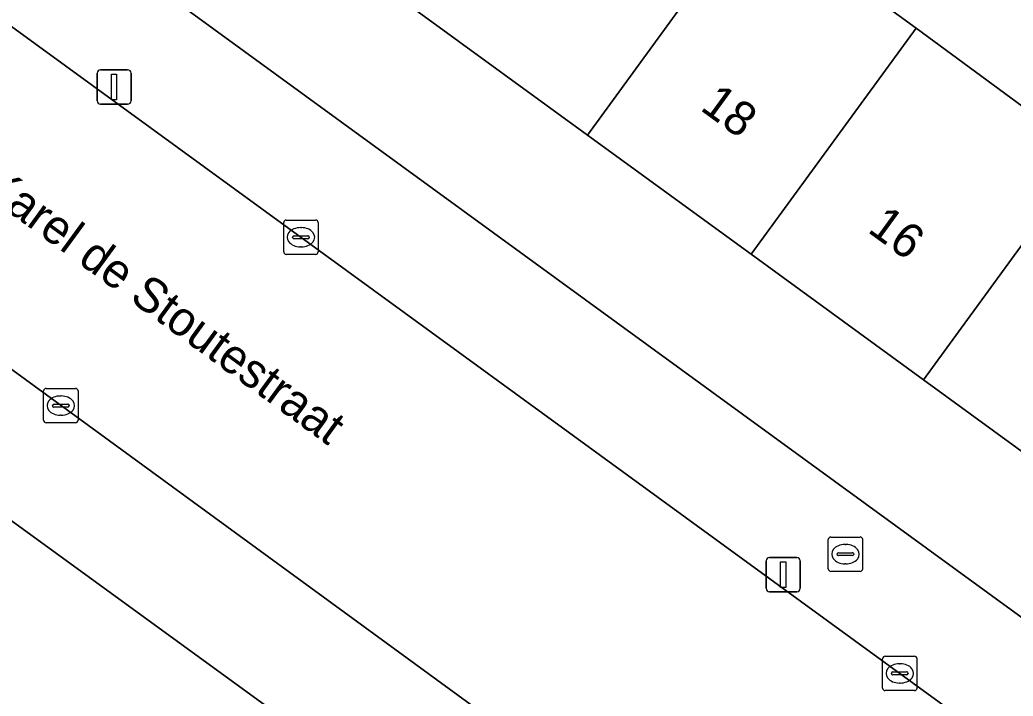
# Model space of a CAD drawing. Extents: x 159674 to 160531, y 382172 to 382904.
# Drawn here: x 160017.62 to 160046.54, y 382358.39 to 382378.09 of the extents above; entities that cross this region are included whole.
import ezdxf

# ---------------------------------------------------------------- set-up
doc = ezdxf.new("R2010")
doc.units = 0
for name, color, linetype in [('IMGEO_Brandkraan', 7, 'Continuous'), ('IMGEO_Erf', 7, 'Continuous'), ('IMGEO_Groenvoorziening', 7, 'Continuous'), ('IMGEO_Kolk', 7, 'Continuous'), ('IMGEO_Lichtmast', 7, 'Continuous'), ('IMGEO_Openbare_ruimte_label', 7, 'Continuous'), ('IMGEO_Pand', 7, 'Continuous'), ('IMGEO_Pand_nummerreeks', 7, 'Continuous'), ('IMGEO_Rijbaan_lokaal_gesloten', 7, 'Continuous'), ('IMGEO_Voetpad_open', 7, 'Continuous')]:
    doc.layers.add(name, color=color, linetype=linetype)

msp = doc.modelspace()

# ---------------------------------------------------------------- linework, layer by layer
at = {"layer": 'IMGEO_Brandkraan'}
for p, q in [((160041.155, 382362.103), (160041.155, 382362.955)), ((160041.23, 382363.029), (160042.082, 382363.029)), ((160042.156, 382362.955), (160042.156, 382362.103)), ((160041.643, 382362.809), (160041.668, 382362.809)), ((160041.414, 382362.523), (160041.414, 382362.535)), ((160041.852, 382362.486), (160041.454, 382362.486)), ((160041.457, 382362.572), (160041.855, 382362.572)), ((160041.898, 382362.535), (160041.898, 382362.523)), ((160042.082, 382362.029), (160041.23, 382362.029)), ((160041.666, 382362.249), (160041.641, 382362.249))]:
    msp.add_line(p, q, dxfattribs=at)
for points in [[(160041.155, 382362.103), (160041.155, 382362.955)], [(160041.23, 382363.029), (160042.082, 382363.029)], [(160042.156, 382362.955), (160042.156, 382362.103)], [(160042.082, 382362.029), (160041.23, 382362.029)]]:
    msp.add_lwpolyline(points, dxfattribs=at)
for centre, radius, start, end in [((160041.232, 382362.953), 0.0765, 91.552, 178.448), ((160041.232, 382362.953), 0.0765, 91.552, 178.448), ((160042.08, 382362.953), 0.0765, 1.552, 88.448), ((160042.08, 382362.953), 0.0765, 1.552, 88.448), ((160041.454, 382362.532), 0.0403, 85.8775, 175.7526), ((160041.451, 382362.522), 0.0366, 178.938, 274.7102), ((160041.855, 382362.529), 0.043, 264.8664, 352.4533), ((160041.859, 382362.534), 0.0386, 1.7309, 96.639), ((160041.232, 382362.105), 0.0765, 181.552, 268.448), ((160041.232, 382362.105), 0.0765, 181.552, 268.448), ((160042.08, 382362.105), 0.0765, 271.552, 358.448), ((160042.08, 382362.105), 0.0765, 271.552, 358.448)]:
    msp.add_arc(centre, radius, start, end, dxfattribs=at)
for centre, major_axis, ratio, start_param, end_param in [((160041.642, 382362.529), (-0.387, 0.002), 0.722429, 4.712389, 7.853982), ((160041.667, 382362.529), (-0.39, 0.002), 0.717154, 1.570796, 4.712389)]:
    msp.add_ellipse(centre, major_axis=major_axis, ratio=ratio, start_param=start_param, end_param=end_param, dxfattribs=at)
at = {"layer": 'IMGEO_Erf'}
msp.add_lwpolyline([(160029.188, 382378.345), (160024.432, 382381.81), (160019.577, 382385.347), (160014.641, 382388.943), (160009.826, 382392.451), (160004.805, 382396.109), (160002.502, 382392.948), (160051.264, 382357.423), (160053.567, 382360.584), (160048.682, 382364.143), (160043.927, 382367.607), (160038.909, 382371.263), (160034.141, 382374.737)], close=True, dxfattribs=at)
msp.add_lwpolyline([(160038.941, 382381.325), (160043.71, 382377.851), (160048.708, 382374.167), (160050.124, 382376.11), (160054.877, 382372.647), (160053.794, 382371.16), (160053.475, 382370.722), (160058.348, 382367.13), (160066.486, 382378.229)], dxfattribs=at)
at = {"layer": 'IMGEO_Groenvoorziening'}
msp.add_lwpolyline([(160033.982, 382351.425), (160006.646, 382371.299), (160000.468, 382368.176), (160005.403, 382358.937), (160000, 382356.044), (159989.896, 382350.653), (159974.368, 382342.369), (159958.839, 382334.084), (159943.311, 382325.8), (159938.381, 382335.041), (159938.238, 382335.298), (159928.126, 382329.843), (159949.672, 382314.284), (159964.599, 382303.191), (159975.985, 382309.171), (159974.461, 382312.133), (159975.28, 382312.603), (159974.356, 382314.464), (159976.287, 382315.345), (159977.115, 382313.657), (159977.738, 382314.014)], dxfattribs=at)
at = {"layer": 'IMGEO_Kolk'}
for p, q in [((160025.3, 382371.334), (160025.3, 382372.186)), ((160025.375, 382372.26), (160026.227, 382372.26)), ((160026.301, 382372.186), (160026.301, 382371.334)), ((160025.788, 382372.04), (160025.813, 382372.04)), ((160025.559, 382371.754), (160025.559, 382371.766)), ((160025.997, 382371.717), (160025.599, 382371.717)), ((160025.602, 382371.803), (160026, 382371.803)), ((160026.043, 382371.766), (160026.043, 382371.754)), ((160025.811, 382371.48), (160025.786, 382371.48)), ((160026.227, 382371.26), (160025.375, 382371.26)), ((160018.31, 382366.43), (160018.31, 382367.282)), ((160018.385, 382367.356), (160019.237, 382367.356)), ((160019.311, 382367.282), (160019.311, 382366.43)), ((160018.798, 382367.136), (160018.823, 382367.136)), ((160018.569, 382366.85), (160018.569, 382366.862)), ((160019.007, 382366.813), (160018.609, 382366.813)), ((160018.612, 382366.899), (160019.01, 382366.899)), ((160019.053, 382366.862), (160019.053, 382366.85)), ((160019.237, 382366.356), (160018.385, 382366.356)), ((160018.821, 382366.576), (160018.796, 382366.576)), ((160042.737, 382358.63), (160042.737, 382359.482)), ((160042.812, 382359.556), (160043.664, 382359.556)), ((160043.738, 382359.482), (160043.738, 382358.63)), ((160043.225, 382359.336), (160043.25, 382359.336)), ((160042.996, 382359.05), (160042.996, 382359.062)), ((160043.434, 382359.013), (160043.036, 382359.013)), ((160043.039, 382359.099), (160043.437, 382359.099)), ((160043.48, 382359.062), (160043.48, 382359.05)), ((160043.664, 382358.556), (160042.812, 382358.556)), ((160043.248, 382358.776), (160043.223, 382358.776))]:
    msp.add_line(p, q, dxfattribs=at)
for points in [[(160025.3, 382371.334), (160025.3, 382372.186)], [(160025.375, 382372.26), (160026.227, 382372.26)], [(160026.301, 382372.186), (160026.301, 382371.334)], [(160026.227, 382371.26), (160025.375, 382371.26)], [(160018.31, 382366.43), (160018.31, 382367.282)], [(160018.385, 382367.356), (160019.237, 382367.356)], [(160019.311, 382367.282), (160019.311, 382366.43)], [(160019.237, 382366.356), (160018.385, 382366.356)], [(160042.737, 382358.63), (160042.737, 382359.482)], [(160042.812, 382359.556), (160043.664, 382359.556)], [(160043.738, 382359.482), (160043.738, 382358.63)], [(160043.664, 382358.556), (160042.812, 382358.556)]]:
    msp.add_lwpolyline(points, dxfattribs=at)
for centre, radius, start, end in [((160025.377, 382372.184), 0.0765, 91.552, 178.448), ((160025.377, 382372.184), 0.0765, 91.552, 178.448), ((160026.225, 382372.184), 0.0765, 1.552, 88.448), ((160026.225, 382372.184), 0.0765, 1.552, 88.448), ((160025.599, 382371.763), 0.0403, 85.8775, 175.7526), ((160025.596, 382371.753), 0.0366, 178.938, 274.7102), ((160026, 382371.76), 0.043, 264.8664, 352.4533), ((160026.004, 382371.765), 0.0386, 1.7309, 96.639), ((160025.377, 382371.336), 0.0765, 181.552, 268.448), ((160025.377, 382371.336), 0.0765, 181.552, 268.448), ((160026.225, 382371.336), 0.0765, 271.552, 358.448), ((160026.225, 382371.336), 0.0765, 271.552, 358.448), ((160018.387, 382367.28), 0.0765, 91.552, 178.448), ((160018.387, 382367.28), 0.0765, 91.552, 178.448), ((160019.235, 382367.28), 0.0765, 1.552, 88.448), ((160019.235, 382367.28), 0.0765, 1.552, 88.448), ((160018.609, 382366.859), 0.0403, 85.8775, 175.7526), ((160018.606, 382366.849), 0.0366, 178.938, 274.7102), ((160019.01, 382366.856), 0.043, 264.8664, 352.4533), ((160019.014, 382366.861), 0.0386, 1.7309, 96.639), ((160018.387, 382366.432), 0.0765, 181.552, 268.448), ((160018.387, 382366.432), 0.0765, 181.552, 268.448), ((160019.235, 382366.432), 0.0765, 271.552, 358.448), ((160019.235, 382366.432), 0.0765, 271.552, 358.448), ((160042.814, 382359.48), 0.0765, 91.552, 178.448), ((160042.814, 382359.48), 0.0765, 91.552, 178.448), ((160043.662, 382359.48), 0.0765, 1.552, 88.448), ((160043.662, 382359.48), 0.0765, 1.552, 88.448), ((160043.036, 382359.059), 0.0403, 85.8775, 175.7526), ((160043.033, 382359.049), 0.0366, 178.938, 274.7102), ((160043.437, 382359.056), 0.043, 264.8664, 352.4533), ((160043.441, 382359.061), 0.0386, 1.7309, 96.639), ((160042.814, 382358.632), 0.0765, 181.552, 268.448), ((160042.814, 382358.632), 0.0765, 181.552, 268.448), ((160043.662, 382358.632), 0.0765, 271.552, 358.448), ((160043.662, 382358.632), 0.0765, 271.552, 358.448)]:
    msp.add_arc(centre, radius, start, end, dxfattribs=at)
for centre, major_axis, ratio, start_param, end_param in [((160025.787, 382371.76), (-0.387, 0.002), 0.722429, 4.712389, 7.853982), ((160025.812, 382371.76), (-0.39, 0.002), 0.717154, 1.570796, 4.712389), ((160018.797, 382366.856), (-0.387, 0.002), 0.722429, 4.712389, 7.853982), ((160018.822, 382366.856), (-0.39, 0.002), 0.717154, 1.570796, 4.712389), ((160043.224, 382359.056), (-0.387, 0.002), 0.722429, 4.712389, 7.853982), ((160043.249, 382359.056), (-0.39, 0.002), 0.717154, 1.570796, 4.712389)]:
    msp.add_ellipse(centre, major_axis=major_axis, ratio=ratio, start_param=start_param, end_param=end_param, dxfattribs=at)
at = {"layer": 'IMGEO_Lichtmast'}
for p, q in [((160019.866, 382375.735), (160019.866, 382376.535)), ((160019.866, 382376.535), (160019.866, 382375.735)), ((160019.966, 382376.635), (160020.756, 382376.635)), ((160020.756, 382376.635), (160019.966, 382376.635)), ((160020.856, 382376.535), (160020.856, 382375.735)), ((160020.856, 382375.735), (160020.856, 382376.535)), ((160020.756, 382375.635), (160019.966, 382375.635)), ((160019.966, 382375.635), (160020.756, 382375.635)), ((160039.345, 382361.534), (160039.345, 382362.334)), ((160039.345, 382362.334), (160039.345, 382361.534)), ((160039.445, 382362.434), (160040.235, 382362.434)), ((160040.235, 382362.434), (160039.445, 382362.434)), ((160040.335, 382362.334), (160040.335, 382361.534)), ((160040.335, 382361.534), (160040.335, 382362.334)), ((160040.235, 382361.434), (160039.445, 382361.434)), ((160039.445, 382361.434), (160040.235, 382361.434))]:
    msp.add_line(p, q, dxfattribs=at)
for points in [[(160020.286, 382376.51), (160020.436, 382376.51), (160020.436, 382375.76), (160020.286, 382375.76), (160020.286, 382376.51)], [(160039.765, 382362.309), (160039.915, 382362.309), (160039.915, 382361.559), (160039.765, 382361.559), (160039.765, 382362.309)]]:
    msp.add_lwpolyline(points, dxfattribs=at)
for centre, start, end in [((160019.966, 382376.535), 90, 180), ((160019.966, 382376.535), 90, 180), ((160020.756, 382376.535), 0, 90), ((160020.756, 382376.535), 360, 90), ((160019.966, 382375.735), 180, 270), ((160019.966, 382375.735), 180, 270), ((160020.756, 382375.735), 270, 0), ((160020.756, 382375.735), 270, 0), ((160039.445, 382362.334), 90, 180), ((160039.445, 382362.334), 90, 180), ((160040.235, 382362.334), 0, 90), ((160040.235, 382362.334), 360, 90), ((160039.445, 382361.534), 180, 270), ((160039.445, 382361.534), 180, 270), ((160040.235, 382361.534), 270, 0), ((160040.235, 382361.534), 270, 0)]:
    msp.add_arc(centre, 0.1, start, end, dxfattribs=at)
at = {"layer": 'IMGEO_Pand'}
for points in [[(160038.941, 382381.325), (160040.185, 382383.107), (160035.267, 382386.69), (160034.283, 382385.339), (160033.965, 382384.903), (160029.188, 382378.345), (160034.141, 382374.737)], [(160043.71, 382377.851), (160038.941, 382381.325), (160034.141, 382374.737), (160038.909, 382371.263)], [(160048.708, 382374.167), (160043.71, 382377.851), (160038.909, 382371.263), (160043.927, 382367.607)], [(160053.475, 382370.722), (160053.794, 382371.16), (160054.877, 382372.647), (160050.124, 382376.11), (160048.708, 382374.167), (160043.927, 382367.607), (160048.682, 382364.143)]]:
    msp.add_lwpolyline(points, close=True, dxfattribs=at)
at = {"layer": 'IMGEO_Rijbaan_lokaal_gesloten'}
for points in [[(159969.32, 382402.798), (159992.637, 382385.919), (159992.936, 382385.697), (160000, 382380.567), (160006.662, 382375.729), (160031.337, 382357.71), (160031.812, 382357.364), (160045.029, 382347.737), (160045.468, 382347.417), (160070.304, 382329.392), (160079.622, 382322.53)], [(160078.11, 382333.649), (160000, 382390.554)]]:
    msp.add_lwpolyline(points, dxfattribs=at)
at = {"layer": 'IMGEO_Voetpad_open'}
for points in [[(159979.132, 382410.544), (159976.539, 382407.646), (159977.556, 382406.905), (159996.317, 382393.238), (159996.929, 382394.079), (159999.787, 382391.997), (159999.175, 382391.156), (160000, 382390.554), (160078.11, 382333.649)], [(160076.39, 382339.118), (160053.693, 382355.653), (160051.264, 382357.423), (160002.502, 382392.948)], [(160000.044, 382376.097), (160006.646, 382371.299), (160033.982, 382351.425)], [(160031.812, 382357.364), (160031.337, 382357.71), (160006.662, 382375.729)]]:
    msp.add_lwpolyline(points, dxfattribs=at)

# ---------------------------------------------------------------- texts
at = {"layer": 'IMGEO_Openbare_ruimte_label'}
msp.add_text('Karel de Stoutestraat', height=1, rotation=323.8632, dxfattribs=at).set_placement((160016.455, 382373.092))
at = {"layer": 'IMGEO_Pand_nummerreeks'}
for s, p in [('18', (160037.392, 382375.486)), ('16', (160042.265, 382371.935))]:
    msp.add_text(s, height=1, rotation=323.9266, dxfattribs=at).set_placement(p)

doc.saveas('drawing.dxf')
